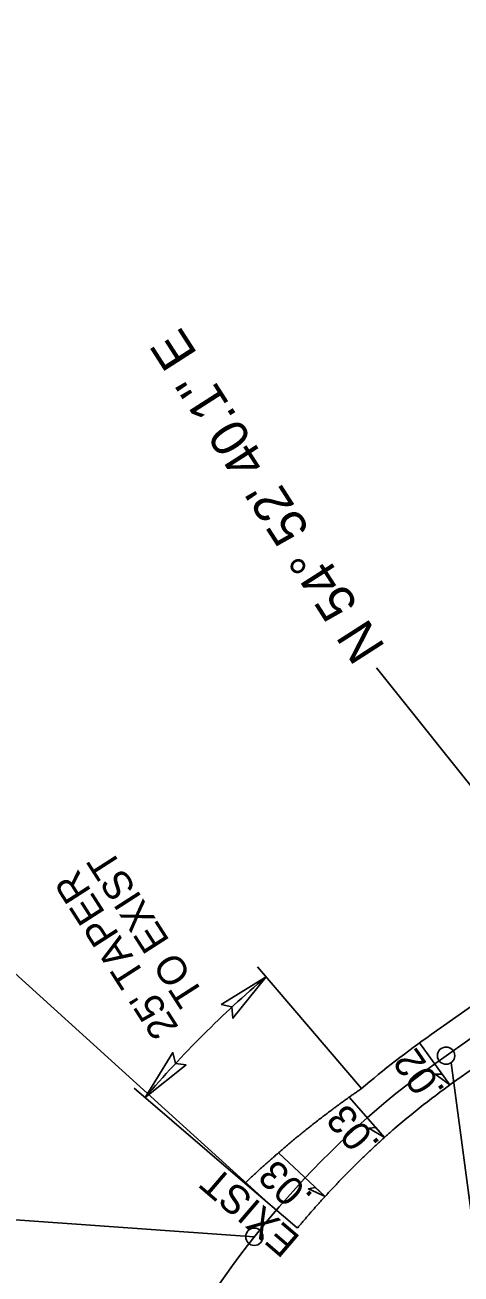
# Model space of a CAD drawing. Extents: x 472216 to 481979, y 489069 to 507339.
# Drawn here: x 477468 to 477543.7, y 499398.5 to 499615.3 of the extents above; entities that cross this region are included whole.
import ezdxf

# ---------------------------------------------------------------- set-up
doc = ezdxf.new("R2010")
doc.units = 0
for name, color, linetype in [('Old_Level_12', 7, 'Continuous'), ('Prop Drainage Structure Drop Inlet Grate 2 Narrow Slots and Sag Grates 840 24 CELL', 7, 'Continuous'), ('Prop Drainage Structure Drop Inlet Grate 2 Wide Slots and Sag Grates 840 22 Label', 7, 'Continuous'), ('Prop Drainage Structure Outlet Berm Ditch 850 10 CELL', 7, 'Continuous'), ('Prop Drainage Structure Pipe CSP 15in', 7, 'Continuous'), ('Prop Drainage Structure Pipe RCP 24in Class III Label', 7, 'Continuous'), ('Sheet Block Revision CELL', 7, 'Continuous'), ('Sheet North Arrow Point CELL', 7, 'Continuous'), ('Sheet Plan And Profile CELL', 7, 'Continuous')]:
    doc.layers.add(name, color=color, linetype=linetype)

msp = doc.modelspace()

# ---------------------------------------------------------------- linework, layer by layer
at = {"layer": 'Old_Level_12'}
for p, q in [((477511.64, 499409.6), (477431.6, 499482.03)), ((477541.97, 499435.17), (477550.29, 499372.98)), ((477507.82, 499404.97), (477437.98, 499409.91))]:
    msp.add_line(p, q, dxfattribs=at)
for centre in [(477541.11, 499436.39), (477541.11, 499436.39), (477507.82, 499404.97)]:
    msp.add_circle(centre, 1.5, dxfattribs=at)
at = {"layer": 'Prop Drainage Structure Drop Inlet Grate 2 Narrow Slots and Sag Grates 840 24 CELL'}
for points in [[(477541.78, 499431.33), (477539.21, 499433.18), (477540.42, 499433.21)], [(477530.43, 499422.21), (477527.69, 499423.79), (477528.9, 499423.94)], [(477520.09, 499411.94), (477517.22, 499413.27), (477518.41, 499413.53)]]:
    msp.add_lwpolyline(points, close=True, dxfattribs=at)
at = {"layer": 'Prop Drainage Structure Drop Inlet Grate 2 Wide Slots and Sag Grates 840 22 Label'}
for p, q in [((477536.49, 499438.62), (477541.78, 499431.34)), ((477524.28, 499429.18), (477530.42, 499422.21)), ((477512.02, 499419.54), (477520.09, 499411.95))]:
    msp.add_line(p, q, dxfattribs=at)
at = {"layer": 'Prop Drainage Structure Outlet Berm Ditch 850 10 CELL'}
for points in [[(477502.06, 499445.29), (477509.85, 499450.07), (477504.1, 499442.89), (477503.91, 499444.85)], [(477496.01, 499434.79), (477488.85, 499429.12), (477493.69, 499436.93), (477494.12, 499435.01)]]:
    msp.add_lwpolyline(points, close=True, dxfattribs=at)
at = {"layer": 'Prop Drainage Structure Pipe RCP 24in Class III Label'}
for p, q in [((477538.52, 499440.07), (477577.84, 499467.73)), ((477543.7, 499432.71), (477583.02, 499460.37)), ((477506.2, 499414.26), (477515.28, 499406.49))]:
    msp.add_line(p, q, dxfattribs=at)
for radius in [164.5, 155.5]:
    msp.add_arc((477633.16, 499305.52), radius, 125.1222, 130.4687, dxfattribs=at)
for points in [[(477506.2, 499414.26), (477506.45, 499414.51), (477506.71, 499414.75), (477506.97, 499415), (477507.23, 499415.24), (477507.49, 499415.48), (477507.75, 499415.72), (477508.01, 499415.96), (477508.27, 499416.2), (477508.53, 499416.44), (477508.79, 499416.68), (477509.05, 499416.92), (477509.31, 499417.16), (477509.58, 499417.39), (477509.84, 499417.63), (477510.1, 499417.87), (477510.37, 499418.1), (477510.63, 499418.34), (477510.9, 499418.57), (477511.16, 499418.8), (477511.43, 499419.04), (477511.69, 499419.27), (477511.96, 499419.5), (477512.23, 499419.73), (477512.5, 499419.96), (477512.76, 499420.19), (477513.03, 499420.42), (477513.3, 499420.65), (477513.57, 499420.88), (477513.84, 499421.1), (477514.11, 499421.33), (477514.38, 499421.56), (477514.65, 499421.78), (477514.92, 499422.01), (477515.19, 499422.23), (477515.47, 499422.45), (477515.74, 499422.68), (477516.01, 499422.9), (477516.29, 499423.12), (477516.56, 499423.34), (477516.83, 499423.56), (477517.11, 499423.78), (477517.38, 499424), (477517.66, 499424.22), (477517.94, 499424.44), (477518.21, 499424.65), (477518.49, 499424.87), (477518.77, 499425.08), (477519.04, 499425.3), (477519.32, 499425.51), (477519.6, 499425.73), (477519.88, 499425.94), (477520.16, 499426.15), (477520.44, 499426.37), (477520.72, 499426.58), (477521, 499426.79), (477521.28, 499427), (477521.56, 499427.21), (477521.84, 499427.42), (477522.12, 499427.62), (477522.41, 499427.83), (477522.69, 499428.04), (477522.97, 499428.25), (477523.25, 499428.45), (477523.54, 499428.66), (477523.82, 499428.86), (477524.11, 499429.06), (477524.39, 499429.27), (477524.68, 499429.47), (477524.96, 499429.67), (477525.25, 499429.87), (477525.53, 499430.07), (477525.82, 499430.27), (477526.4, 499430.67)], [(477515.3, 499406.47), (477515.51, 499406.72), (477515.72, 499406.97), (477515.93, 499407.22), (477516.14, 499407.47), (477516.35, 499407.72), (477516.57, 499407.97), (477516.78, 499408.22), (477516.99, 499408.47), (477517.21, 499408.72), (477517.42, 499408.96), (477517.64, 499409.21), (477517.85, 499409.46), (477518.07, 499409.7), (477518.29, 499409.95), (477518.51, 499410.2), (477518.72, 499410.44), (477518.94, 499410.68), (477519.16, 499410.93), (477519.38, 499411.17), (477519.6, 499411.41), (477519.82, 499411.66), (477520.04, 499411.9), (477520.27, 499412.14), (477520.49, 499412.38), (477520.71, 499412.62), (477520.93, 499412.86), (477521.16, 499413.1), (477521.38, 499413.34), (477521.61, 499413.58), (477521.83, 499413.82), (477522.06, 499414.06), (477522.28, 499414.29), (477522.51, 499414.53), (477522.74, 499414.77), (477522.97, 499415), (477523.19, 499415.24), (477523.42, 499415.47), (477523.65, 499415.71), (477523.88, 499415.94), (477524.11, 499416.17), (477524.34, 499416.41), (477524.58, 499416.64), (477524.81, 499416.87), (477525.04, 499417.1), (477525.27, 499417.34), (477525.51, 499417.57), (477525.74, 499417.8), (477525.97, 499418.03), (477526.21, 499418.25), (477526.44, 499418.48), (477526.68, 499418.71), (477526.92, 499418.94), (477527.15, 499419.17), (477527.39, 499419.39), (477527.63, 499419.62), (477527.87, 499419.85), (477528.11, 499420.07), (477528.34, 499420.3), (477528.58, 499420.52), (477528.82, 499420.74), (477529.07, 499420.97), (477529.31, 499421.19), (477529.55, 499421.41), (477529.79, 499421.63), (477530.03, 499421.85), (477530.28, 499422.07), (477530.52, 499422.29), (477530.76, 499422.51), (477531.01, 499422.73), (477531.25, 499422.95), (477531.5, 499423.17), (477531.74, 499423.39), (477532.24, 499423.82)]]:
    msp.add_spline(points, degree=3, dxfattribs=at)
at = {"layer": 'Sheet Block Revision CELL'}
for p, q in [((477508.39, 499451.78), (477526.4, 499430.67)), ((477506.2, 499414.26), (477486.97, 499430.73))]:
    msp.add_line(p, q, dxfattribs=at)
msp.add_arc((477633.16, 499305.52), 190, 130.4687, 139.4212, dxfattribs=at)
at = {"layer": 'Sheet North Arrow Point CELL'}
for p, q in [((477541.11, 499436.39), (477693.94, 499543.89)), ((477541.11, 499436.39), (477693.94, 499543.89)), ((477529, 499503.69), (477567.81, 499455.18))]:
    msp.add_line(p, q, dxfattribs=at)
for centre, radius, start, end in [((476923.64, 499177.62), 900, 24.00169, 46.49452), ((477633.16, 499305.52), 160, 125.1222, 150.0686), ((477633.16, 499305.52), 160, 125.1222, 150.0686)]:
    msp.add_arc(centre, radius, start, end, dxfattribs=at)

# ---------------------------------------------------------------- texts
at = {"layer": 'Prop Drainage Structure Drop Inlet Grate 2 Narrow Slots and Sag Grates 840 24 CELL'}
for s, rotation, p in [('.02', 124.7013, (477541.06, 499430.44)), ('.03', 130.0716, (477529.81, 499421.22)), ('EXIST', 139.4212, (477515.99, 499404.85)), ('.03', 135.4422, (477518.26, 499412.13))]:
    msp.add_text(s, height=5, rotation=rotation, dxfattribs=at).set_placement(p)
at = {"layer": 'Prop Drainage Structure Pipe CSP 15in'}
for s, p in [('TO EXIST', (477499.24, 499446.94)), ("25' TAPER", (477494.79, 499441.32))]:
    msp.add_text(s, height=5, rotation=122.6818, dxfattribs=at).set_placement(p)
at = {"layer": 'Sheet Plan And Profile CELL'}
msp.add_text('N 54%%d 52\' 40.1" E', height=6.5, rotation=122.6818, dxfattribs=at).set_placement((477530.68, 499507.28))

doc.saveas('drawing.dxf')
